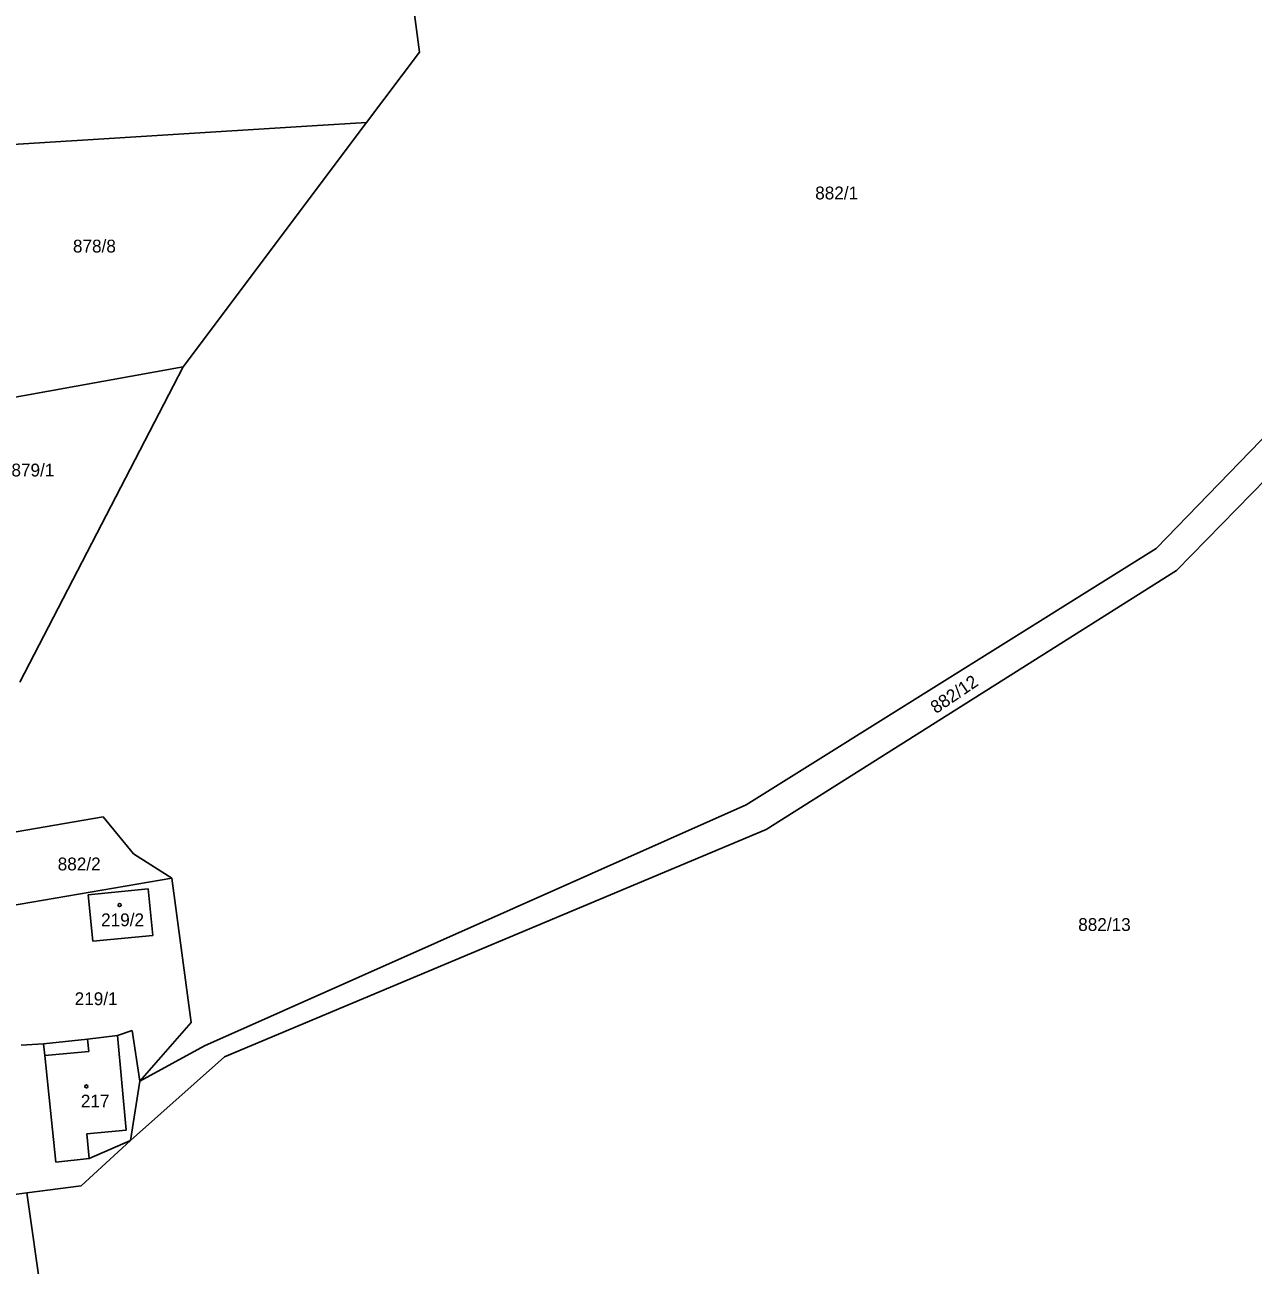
# Model space of a CAD drawing. Extents: x -563148 to -561712, y -1182311 to -1179502.
# Drawn here: x -562552.1 to -562408.6, y -1180106.8 to -1179961.9 of the extents above; entities that cross this region are included whole.
import ezdxf

# ---------------------------------------------------------------- set-up
doc = ezdxf.new("R2010")
doc.units = 0
for name, color, linetype in [('Vrstva 55', 7, 'Continuous'), ('Vrstva 56', 7, 'Continuous'), ('Vrstva 57', 7, 'Continuous')]:
    doc.layers.add(name, color=color, linetype=linetype)

msp = doc.modelspace()

# ---------------------------------------------------------------- linework, layer by layer
at = {"layer": 'Vrstva 55'}
for p, q in [((-562506.03, -1179965.07), (-562509.48, -1179938.79)), ((-562512.2, -1179973.27), (-562506.03, -1179965.07)), ((-562566.88, -1179976.69), (-562518.56, -1179973.67)), ((-562512.2, -1179973.27), (-562533.63, -1180001.81)), ((-562518.56, -1179973.67), (-562512.2, -1179973.27)), ((-562371.58, -1179973.13), (-562419.91, -1180023.04)), ((-562417.56, -1180025.64), (-562370.93, -1179977.96)), ((-562562.66, -1180007.08), (-562533.63, -1180001.81)), ((-562533.63, -1180001.81), (-562552.72, -1180038.69)), ((-562419.91, -1180023.04), (-562467.85, -1180053.01)), ((-562465.5, -1180055.88), (-562417.56, -1180025.64)), ((-562467.85, -1180053.01), (-562531.15, -1180081.16)), ((-562561.23, -1180057.52), (-562543, -1180054.43)), ((-562543, -1180054.43), (-562539.44, -1180058.75)), ((-562528.81, -1180082.46), (-562465.5, -1180055.88)), ((-562539.44, -1180058.75), (-562534.96, -1180061.57)), ((-562556.02, -1180065.2), (-562534.96, -1180061.57)), ((-562534.96, -1180061.57), (-562532.7, -1180078.45)), ((-562544.74, -1180063.52), (-562537.72, -1180062.84)), ((-562544.21, -1180068.94), (-562544.74, -1180063.52)), ((-562537.72, -1180062.84), (-562537.2, -1180068.27)), ((-562537.2, -1180068.27), (-562544.21, -1180068.94)), ((-562532.7, -1180078.45), (-562538.71, -1180085.32)), ((-562544.81, -1180080.38), (-562541.3, -1180079.98)), ((-562541.3, -1180079.98), (-562539.59, -1180079.37)), ((-562539.59, -1180079.37), (-562538.71, -1180085.32)), ((-562552.56, -1180081.11), (-562549.95, -1180080.96)), ((-562549.95, -1180080.96), (-562544.81, -1180080.38)), ((-562549.81, -1180082.32), (-562549.95, -1180080.96)), ((-562531.15, -1180081.16), (-562538.71, -1180085.32)), ((-562548.52, -1180094.75), (-562549.81, -1180082.32)), ((-562539.8, -1180092.23), (-562528.81, -1180082.46)), ((-562538.71, -1180085.32), (-562539.8, -1180092.23)), ((-562539.8, -1180092.23), (-562545.56, -1180097.55)), ((-562539.8, -1180092.23), (-562544.64, -1180094.35)), ((-562544.64, -1180094.35), (-562548.52, -1180094.75)), ((-562567.72, -1180100.44), (-562551.91, -1180098.37)), ((-562545.56, -1180097.55), (-562551.91, -1180098.37)), ((-562551.91, -1180098.37), (-562549.53, -1180115.08))]:
    msp.add_line(p, q, dxfattribs=at)
at = {"layer": 'Vrstva 56'}
for p, q in [((-562541.3, -1180079.98), (-562540.3, -1180091.03)), ((-562544.67, -1180081.83), (-562544.81, -1180080.38)), ((-562549.81, -1180082.32), (-562544.67, -1180081.83)), ((-562540.3, -1180091.03), (-562544.9, -1180091.45)), ((-562544.9, -1180091.45), (-562544.64, -1180094.35))]:
    msp.add_line(p, q, dxfattribs=at)
at = {"layer": 'Vrstva 57'}
for centre in [(-562541.06, -1180064.72), (-562544.95, -1180085.92)]:
    msp.add_circle(centre, 0.175, dxfattribs=at)

# ---------------------------------------------------------------- texts
for s, p in [('882/1', (-562459.77, -1179982.26)), ('878/8', (-562546.52, -1179988.47)), ('879/1', (-562553.71, -1180014.64)), ('882/2', (-562548.3, -1180060.67)), ('219/2', (-562543.23, -1180067.2)), ('882/13', (-562429.03, -1180067.75)), ('219/1', (-562546.32, -1180076.42)), ('217', (-562545.6, -1180088.38))]:
    msp.add_text(s, height=1.5, dxfattribs=at).set_placement(p)
msp.add_text('882/12', height=1.5, rotation=34.1562, dxfattribs=at).set_placement((-562445.65, -1180042.42))

doc.saveas('drawing.dxf')
